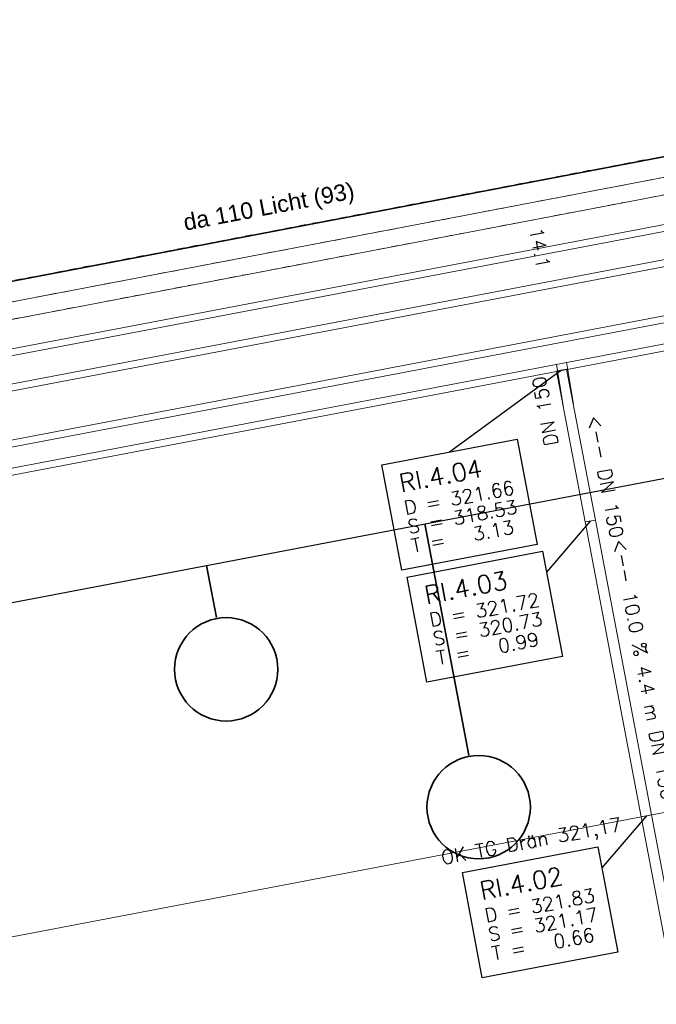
# Model space of a CAD drawing. Header units: metres. Extents: x -502 to 161, y -108 to 174.
# Tile 298 of 656: x -187.5 to -178.27, y 8.24 to 22.52. Entities that reach past the tile are written whole.
import ezdxf

# ---------------------------------------------------------------- set-up
doc = ezdxf.new("R2010")
doc.units = ezdxf.units.M
doc.header["$LTSCALE"] = 0.1
doc.linetypes.add('103', pattern=[0.16875, 0.125, -0.01875, 0.00625, -0.01875])
doc.linetypes.add('2-1', pattern=[0.17, 0.06, -0.025, 0.06, -0.025])
for name, color, linetype in [('BRI31-005.05-5p02-Koordinierung Lageplan 4. BA ZOB West 2022-06-15', 7, 'Continuous'), ('BRI31-005.06-5f07-Koordinierung Lageplan 4. BA ZOB Fernbusbahnh', 7, 'Continuous'), ('BRI31-005.07-5f08-Koordinierung Lageplan 4. BA Radstation - Seeterrasse 2023-05-31', 7, 'Continuous'), ('BRI32-005.03-5f06-Koordinierung Schemaplan 4 BA ZOB Teilbereich 2 Ost - Bahnhofsallee 2023-01-21', 7, 'Continuous')]:
    doc.layers.add(name, color=color, linetype=linetype)
doc.styles.add('Arial', font='arial.ttf')
doc.styles.add('Txt', font='txt_____.ttf')

msp = doc.modelspace()

# ---------------------------------------------------------------- linework, layer by layer
at = {"layer": 'BRI31-005.05-5p02-Koordinierung Lageplan 4. BA ZOB West 2022-06-15', "color": 1, "linetype": 'Continuous', "lineweight": 25, "true_color": 0xff0000, "transparency": 33554687}
for p, q in [((-179.641, 17.437), (-181.267, 16.25)), ((-179.224, 15.25), (-179.861, 14.506)), ((-178.41, 10.973), (-179.058, 10.218))]:
    msp.add_line(p, q, dxfattribs=at)
at = {"layer": 'BRI31-005.05-5p02-Koordinierung Lageplan 4. BA ZOB West 2022-06-15', "color": 1, "linetype": 'Continuous', "lineweight": 18, "true_color": 0xff0000, "transparency": 33554687}
for p, q in [((-179.714, 17.525), (-179.618, 16.921)), ((-179.567, 17.552), (-179.47, 16.945))]:
    msp.add_line(p, q, dxfattribs=at)
at = {"layer": 'BRI31-005.05-5p02-Koordinierung Lageplan 4. BA ZOB West 2022-06-15', "color": 142, "linetype": 'Continuous', "lineweight": 35, "true_color": 0x0099cc, "transparency": 33554687}
for p, q in [((-181.627, 15.209), (-180.988, 11.853)), ((-184.795, 14.606), (-184.651, 13.852))]:
    msp.add_line(p, q, dxfattribs=at)
at = {"layer": 'BRI31-005.05-5p02-Koordinierung Lageplan 4. BA ZOB West 2022-06-15', "color": 150, "linetype": 'Continuous', "lineweight": 18, "true_color": 0x007fff, "transparency": 33554687, "flags": 128}
for points in [[(-199.187, 14.936), (-132.946, 27.553), (-133.059, 28.142), (-199.299, 15.525)], [(-199.16, 15.042), (-133.01, 27.643), (-133.085, 28.036), (-199.235, 15.435)]]:
    msp.add_lwpolyline(points, dxfattribs=at)
at = {"layer": 'BRI31-005.05-5p02-Koordinierung Lageplan 4. BA ZOB West 2022-06-15', "color": 1, "linetype": 'Continuous', "lineweight": 18, "true_color": 0xff0000, "transparency": 33554687, "flags": 128}
for points in [[(-192.895, 14.912), (-129.057, 27.071), (-129.151, 27.563), (-192.988, 15.404)], [(-192.878, 15.017), (-129.111, 27.163), (-129.167, 27.458), (-192.934, 15.312)], [(-179.15, 15.264), (-179.567, 17.451), (-179.715, 17.423), (-179.298, 15.236)], [(-178.336, 10.987), (-179.15, 15.264), (-179.298, 15.236), (-178.484, 10.959)], [(-176.675, 2.27), (-178.336, 10.987), (-178.484, 10.959), (-176.823, 2.242)]]:
    msp.add_lwpolyline(points, dxfattribs=at)
at = {"layer": 'BRI31-005.05-5p02-Koordinierung Lageplan 4. BA ZOB West 2022-06-15', "color": 190, "linetype": 'Continuous', "lineweight": 35, "true_color": 0x7f00ff, "transparency": 33554687, "flags": 128}
msp.add_lwpolyline([(-154.898, 24.976), (-174.251, 21.281, -0.199721), (-175.003, 21.438), (-175.52, 21.792), (-175.879, 21.266), (-175.879, 21.266, -0.198104), (-176.517, 20.849), (-176.517, 20.849), (-197.286, 16.884, -0.198912), (-198.035, 17.039), (-198.862, 17.601), (-199.439, 16.758, -0.194219), (-200.062, 16.343), (-200.062, 16.343, 0.018691), (-206.921, 14.658), (-206.921, 14.658, 0.037931), (-220.35, 9.692, -0.41092), (-221.671, 10.174)], format="xyb", dxfattribs=at)
at = {"layer": 'BRI31-005.05-5p02-Koordinierung Lageplan 4. BA ZOB West 2022-06-15', "color": 3, "linetype": 'Continuous', "lineweight": 18, "true_color": 0x00ff00, "transparency": 33554687, "flags": 128}
for points in [[(-168.109, 22.151), (-194.814, 17.056), (-194.814, 17.056, 0.2724), (-199.74, 12.732), (-199.74, 12.732), (-199.74, 12.732, 0.151956), (-199.862, 5.47), (-199.862, 5.47), (-199.322, 3.622, -0.027185), (-199.123, 2.775), (-198.936, 0.38), (-199.421, -1.192), (-199.421, -1.192, -0.014069), (-199.669, -1.865), (-199.669, -1.865, -0.754272), (-204.728, -1.336)], [(-168.062, 21.906), (-194.767, 16.811, 0.2724), (-199.503, 12.653), (-199.503, 12.653, 0.151956), (-199.622, 5.54), (-199.622, 5.54), (-199.082, 3.693, -0.027561), (-198.875, 2.807), (-198.683, 0.352), (-199.183, -1.269), (-199.183, -1.269, -0.014138), (-199.438, -1.958), (-199.438, -1.958, -0.754273), (-204.975, -1.379)]]:
    msp.add_lwpolyline(points, format="xyb", dxfattribs=at)
at = {"layer": 'BRI31-005.05-5p02-Koordinierung Lageplan 4. BA ZOB West 2022-06-15', "color": 7, "linetype": 'Continuous', "lineweight": 18, "transparency": 33554687, "flags": 128}
for points in [[(-182.249, 16.063), (-180.284, 16.436), (-179.995, 14.909), (-181.96, 14.536), (-182.249, 16.063)], [(-181.883, 14.438), (-179.918, 14.811), (-179.629, 13.284), (-181.594, 12.911), (-181.883, 14.438)], [(-181.08, 10.15), (-179.115, 10.523), (-178.826, 8.996), (-180.791, 8.623), (-181.08, 10.15)]]:
    msp.add_lwpolyline(points, dxfattribs=at)
at = {"layer": 'BRI31-005.05-5p02-Koordinierung Lageplan 4. BA ZOB West 2022-06-15', "color": 1, "linetype": 'Continuous', "lineweight": 25, "true_color": 0xff0000, "transparency": 33554687, "flags": 128}
for points in [[(-182.249, 16.063), (-180.284, 16.436), (-179.995, 14.909), (-181.96, 14.536), (-182.249, 16.063)], [(-181.883, 14.438), (-179.918, 14.811), (-179.629, 13.284), (-181.594, 12.911), (-181.883, 14.438)], [(-181.08, 10.15), (-179.115, 10.523), (-178.826, 8.996), (-180.791, 8.623), (-181.08, 10.15)]]:
    msp.add_lwpolyline(points, dxfattribs=at)
at = {"layer": 'BRI31-005.05-5p02-Koordinierung Lageplan 4. BA ZOB West 2022-06-15', "color": 142, "linetype": 'Continuous', "lineweight": 35, "true_color": 0x0099cc, "transparency": 33554687}
for centre in [(-184.508, 13.099), (-180.844, 11.1)]:
    msp.add_circle(centre, 0.75, dxfattribs=at)
at = {"layer": 'BRI31-005.06-5f07-Koordinierung Lageplan 4. BA ZOB Fernbusbahnh', "color": 40, "linetype": 'Continuous', "lineweight": 9, "true_color": 0xffbf00, "transparency": 33554687}
msp.add_line((-150.087, 16.374), (-191.449, 8.487), dxfattribs=at)
at = {"layer": 'BRI31-005.06-5f07-Koordinierung Lageplan 4. BA ZOB Fernbusbahnh', "color": 142, "linetype": 'Continuous', "lineweight": 30, "true_color": 0x0099cc, "transparency": 33554687, "flags": 128}
msp.add_lwpolyline([(-196.887, 12.303), (-136.367, 23.83), (-135.153, 24.061), (-128.285, 26.567), (-128.285, 26.567, -0.040166), (-126.738, 26.994), (-126.738, 26.994), (-121.272, 28.042), (-121.272, 28.042, -0.112761), (-116.821, 27.884), (-116.821, 27.884), (-106.398, 25.113)], format="xyb", dxfattribs=at)
at = {"layer": 'BRI31-005.06-5f07-Koordinierung Lageplan 4. BA ZOB Fernbusbahnh', "color": 190, "linetype": 'Continuous', "lineweight": 30, "true_color": 0x7f00ff, "transparency": 33554687, "flags": 128}
msp.add_lwpolyline([(-153.975, 26.177), (-154.543, 25.341, -0.198912), (-155.182, 24.921), (-174.251, 21.281, -0.199721), (-175.003, 21.438), (-175.52, 21.792), (-175.879, 21.266), (-175.879, 21.266, -0.198104), (-176.517, 20.849), (-176.517, 20.849), (-197.286, 16.884, -0.198912), (-198.035, 17.039), (-198.862, 17.601), (-199.439, 16.758, -0.194219), (-200.062, 16.343), (-200.062, 16.343, 0.018691), (-206.921, 14.658), (-206.921, 14.658, 0.037931), (-220.35, 9.692, -0.41092), (-221.671, 10.174)], format="xyb", dxfattribs=at)
at = {"layer": 'BRI31-005.06-5f07-Koordinierung Lageplan 4. BA ZOB Fernbusbahnh', "color": 3, "linetype": 'Continuous', "lineweight": 13, "true_color": 0x00ff00, "transparency": 33554687, "flags": 128}
msp.add_lwpolyline([(-168.109, 22.151), (-194.814, 17.056), (-194.814, 17.056, 0.2724), (-199.74, 12.732), (-199.74, 12.732), (-199.74, 12.732, 0.151956), (-199.862, 5.47), (-199.862, 5.47), (-199.322, 3.622, -0.027185), (-199.123, 2.775), (-198.936, 0.38), (-199.421, -1.192), (-199.421, -1.192, -0.014069), (-199.669, -1.865), (-199.669, -1.865, -0.754272), (-204.728, -1.336)], format="xyb", dxfattribs=at)
at = {"layer": 'BRI31-005.07-5f08-Koordinierung Lageplan 4. BA Radstation - Seeterrasse 2023-05-31', "color": 150, "linetype": 'Continuous', "lineweight": 13, "true_color": 0x007fff, "transparency": 33554687, "flags": 128}
for points in [[(-199.187, 14.936), (-132.946, 27.553), (-133.059, 28.142), (-199.299, 15.525)], [(-199.187, 14.936), (-132.946, 27.553), (-133.059, 28.142), (-199.299, 15.525)], [(-199.16, 15.042), (-133.01, 27.643), (-133.085, 28.036), (-199.235, 15.435)], [(-199.16, 15.042), (-133.01, 27.643), (-133.085, 28.036), (-199.235, 15.435)]]:
    msp.add_lwpolyline(points, dxfattribs=at)
at = {"layer": 'BRI31-005.07-5f08-Koordinierung Lageplan 4. BA Radstation - Seeterrasse 2023-05-31', "color": 142, "linetype": 'Continuous', "lineweight": 30, "true_color": 0x0099cc, "transparency": 33554687, "flags": 128}
msp.add_lwpolyline([(-196.887, 12.303), (-136.367, 23.83), (-135.153, 24.061), (-128.285, 26.567), (-128.285, 26.567, -0.040166), (-126.738, 26.994), (-126.738, 26.994), (-121.272, 28.042), (-121.272, 28.042, -0.112761), (-116.821, 27.884), (-116.821, 27.884), (-106.398, 25.113)], format="xyb", dxfattribs=at)
msp.add_lwpolyline([(-196.887, 12.303), (-136.367, 23.83), (-135.153, 24.061), (-128.285, 26.567), (-128.285, 26.567, -0.040166), (-126.738, 26.994), (-126.738, 26.994), (-121.272, 28.042), (-121.272, 28.042, -0.112761), (-116.821, 27.884), (-116.821, 27.884), (-106.398, 25.113)], format="xyb", dxfattribs=at)
at = {"layer": 'BRI31-005.07-5f08-Koordinierung Lageplan 4. BA Radstation - Seeterrasse 2023-05-31', "color": 1, "linetype": 'Continuous', "lineweight": 13, "true_color": 0xff0000, "transparency": 33554687, "flags": 128}
for points in [[(-192.895, 14.912), (-129.057, 27.071), (-129.151, 27.563), (-192.988, 15.404)], [(-192.895, 14.912), (-129.057, 27.071), (-129.151, 27.563), (-192.988, 15.404)], [(-192.878, 15.017), (-129.111, 27.163), (-129.167, 27.458), (-192.934, 15.312)], [(-192.878, 15.017), (-129.111, 27.163), (-129.167, 27.458), (-192.934, 15.312)]]:
    msp.add_lwpolyline(points, dxfattribs=at)
at = {"layer": 'BRI31-005.07-5f08-Koordinierung Lageplan 4. BA Radstation - Seeterrasse 2023-05-31', "color": 190, "linetype": '2-1', "lineweight": 30, "true_color": 0x7f00ff, "transparency": 33554687, "flags": 128}
msp.add_lwpolyline([(-153.975, 26.177), (-154.543, 25.341, -0.198912), (-155.182, 24.921), (-174.251, 21.281, -0.199721), (-175.003, 21.438), (-175.52, 21.792), (-175.879, 21.266), (-175.879, 21.266, -0.198104), (-176.517, 20.849), (-176.517, 20.849), (-197.286, 16.884, -0.198912), (-198.035, 17.039), (-198.862, 17.601), (-199.439, 16.758, -0.194219), (-200.062, 16.343), (-200.062, 16.343, 0.018691), (-206.921, 14.658), (-206.921, 14.658, 0.037931), (-220.35, 9.692, -0.41092), (-221.671, 10.174)], format="xyb", dxfattribs=at)
msp.add_lwpolyline([(-153.975, 26.177), (-154.543, 25.341, -0.198912), (-155.182, 24.921), (-174.251, 21.281, -0.199721), (-175.003, 21.438), (-175.52, 21.792), (-175.879, 21.266), (-175.879, 21.266, -0.198104), (-176.517, 20.849), (-176.517, 20.849), (-197.286, 16.884, -0.198912), (-198.035, 17.039), (-198.862, 17.601), (-199.439, 16.758, -0.194219), (-200.062, 16.343), (-200.062, 16.343, 0.018691), (-206.921, 14.658), (-206.921, 14.658, 0.037931), (-220.35, 9.692, -0.41092), (-221.671, 10.174)], format="xyb", dxfattribs=at)
at = {"layer": 'BRI31-005.07-5f08-Koordinierung Lageplan 4. BA Radstation - Seeterrasse 2023-05-31', "color": 3, "linetype": '103', "lineweight": 13, "true_color": 0x00ff00, "transparency": 33554687, "flags": 128}
for points in [[(-168.109, 22.151), (-194.814, 17.056), (-194.814, 17.056, 0.2724), (-199.74, 12.732), (-199.74, 12.732), (-199.74, 12.732, 0.151956), (-199.862, 5.47), (-199.862, 5.47), (-199.322, 3.622, -0.027185), (-199.123, 2.775), (-198.936, 0.38), (-199.421, -1.192), (-199.421, -1.192, -0.014069), (-199.669, -1.865), (-199.669, -1.865, -0.754272), (-204.728, -1.336)], [(-168.109, 22.151), (-194.814, 17.056), (-194.814, 17.056, 0.2724), (-199.74, 12.732), (-199.74, 12.732), (-199.74, 12.732, 0.151956), (-199.862, 5.47), (-199.862, 5.47), (-199.322, 3.622, -0.027185), (-199.123, 2.775), (-198.936, 0.38), (-199.421, -1.192), (-199.421, -1.192, -0.014069), (-199.669, -1.865), (-199.669, -1.865, -0.754272), (-204.728, -1.336)], [(-168.062, 21.906), (-194.767, 16.811, 0.2724), (-199.503, 12.653), (-199.503, 12.653, 0.151956), (-199.622, 5.54), (-199.622, 5.54), (-199.082, 3.693, -0.027561), (-198.875, 2.807), (-198.683, 0.352), (-199.183, -1.269), (-199.183, -1.269, -0.014138), (-199.438, -1.958), (-199.438, -1.958, -0.754273), (-204.975, -1.379)], [(-168.062, 21.906), (-194.767, 16.811, 0.2724), (-199.503, 12.653), (-199.503, 12.653, 0.151956), (-199.622, 5.54), (-199.622, 5.54), (-199.082, 3.693, -0.027561), (-198.875, 2.807), (-198.683, 0.352), (-199.183, -1.269), (-199.183, -1.269, -0.014138), (-199.438, -1.958), (-199.438, -1.958, -0.754273), (-204.975, -1.379)]]:
    msp.add_lwpolyline(points, format="xyb", dxfattribs=at)
at = {"layer": 'BRI32-005.03-5f06-Koordinierung Schemaplan 4 BA ZOB Teilbereich 2 Ost - Bahnhofsallee 2023-01-21', "color": 1, "linetype": 'Continuous', "lineweight": 13, "true_color": 0xff0000, "transparency": 33554687, "flags": 128}
for points in [[(-192.895, 14.912), (-129.057, 27.071), (-129.151, 27.563), (-192.988, 15.404)], [(-192.878, 15.017), (-129.111, 27.163), (-129.167, 27.458), (-192.934, 15.312)]]:
    msp.add_lwpolyline(points, dxfattribs=at)

# ---------------------------------------------------------------- texts
at = {"layer": 'BRI31-005.05-5p02-Koordinierung Lageplan 4. BA ZOB West 2022-06-15', "color": 190, "true_color": 0x7f00ff, "transparency": 33554687, "insert": (-185.148, 19.696), "char_height": 0.24, "attachment_point": 1, "rotation": 10.8071, "line_spacing_factor": 0.25, "style": 'Arial'}
msp.add_mtext('da 110 Licht (93)', dxfattribs=at)
at = {"layer": 'BRI31-005.05-5p02-Koordinierung Lageplan 4. BA ZOB West 2022-06-15', "color": 1, "true_color": 0xff0000, "transparency": 33554687, "attachment_point": 1, "line_spacing_factor": 0.25, "style": 'Txt'}
for s, insert, char_height, rotation in [('14.1', (-179.916, 19.522), 0.2, 280.7838), ('DN 150', (-179.883, 16.325), 0.2, 100.7838), ('<-- DN 150', (-179.074, 16.803), 0.2, 280.7951), ('RI.4.04', (-182.016, 15.923), 0.26, 10.737), ('D = 321.66', (-181.942, 15.536), 0.2, 10.737), ('S = 318.53', (-181.89, 15.26), 0.2, 10.737), ('T =   3.13', (-181.838, 14.985), 0.2, 10.737), ('<-- 10.0 % 4.4 m DN 150 PP', (-178.709, 15.009), 0.2, 280.7757), ('RI.4.03', (-181.65, 14.298), 0.26, 10.737), ('D = 321.72', (-181.576, 13.911), 0.2, 10.737), ('S = 320.73', (-181.524, 13.635), 0.2, 10.737), ('T =   0.99', (-181.472, 13.36), 0.2, 10.737), ('OK TG Drän 321,17', (-181.406, 10.461), 0.2, 10.737), ('RI.4.02', (-180.847, 10.01), 0.26, 10.737), ('D = 321.83', (-180.773, 9.623), 0.2, 10.737), ('S = 321.17', (-180.721, 9.347), 0.2, 10.737), ('T =   0.66', (-180.669, 9.072), 0.2, 10.737)]:
    msp.add_mtext(s, dxfattribs=dict(at, insert=insert, char_height=char_height, rotation=rotation))

doc.saveas('drawing.dxf')
